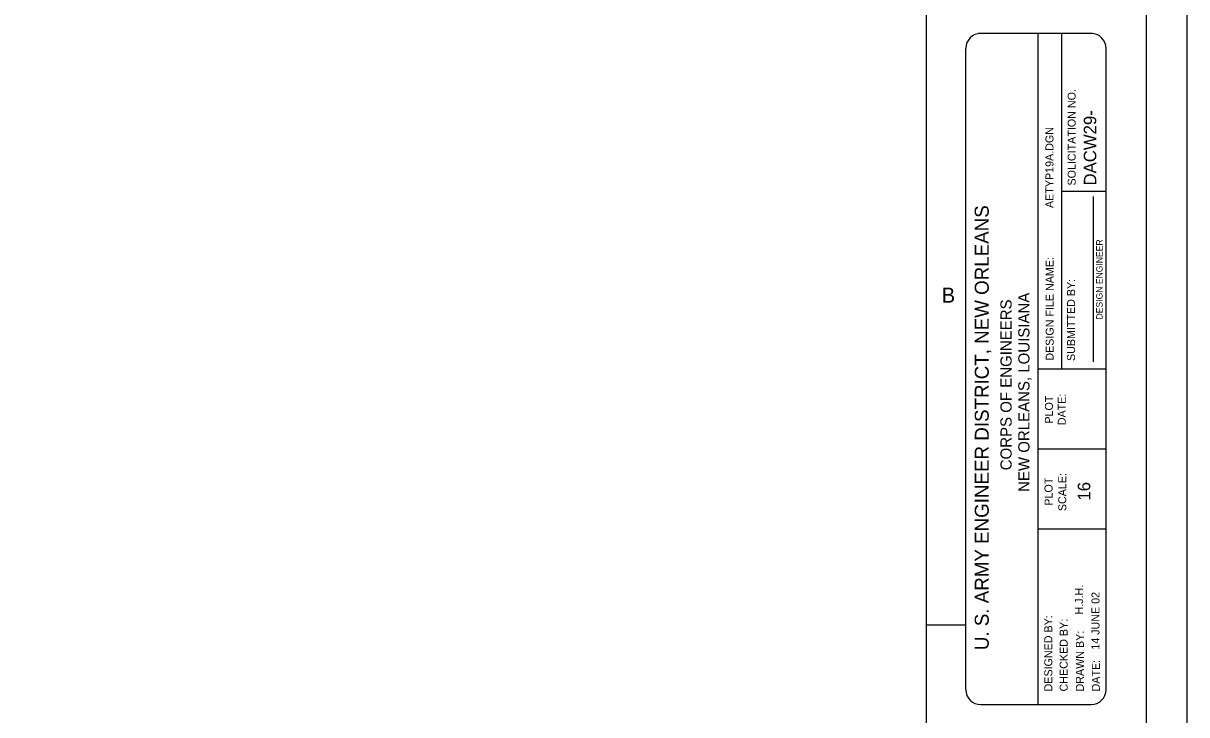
# Model space of a CAD drawing. Extents: x 22411.4 to 22495.4, y 22369.6 to 22415.
# Drawn here: x 22476.01 to 22495.39, y 22379.79 to 22391.29 of the extents above; entities that cross this region are included whole.
import ezdxf

# ---------------------------------------------------------------- set-up
doc = ezdxf.new("R2010")
doc.units = 0
for name, color, linetype in [('Level 1', 7, 'Continuous'), ('Level 10', 7, 'Continuous'), ('Level 2', 7, 'Continuous'), ('Level 7', 7, 'Continuous'), ('Level 9', 7, 'Continuous')]:
    doc.layers.add(name, color=color, linetype=linetype)

msp = doc.modelspace()

# ---------------------------------------------------------------- linework, layer by layer
at = {"layer": 'Level 1'}
for p, q in [((22493.822, 22391.125), (22491.918, 22391.125)), ((22492.91, 22391.125), (22492.91, 22379.957))]:
    msp.add_line(p, q, dxfattribs=at)
msp.add_lwpolyline([(22436.723, 22414.965), (22495.39, 22414.965), (22495.39, 22369.621), (22436.723, 22369.621)], close=True, dxfattribs=at)
for points in [[(22493.796, 22391.125), (22491.96, 22391.125)], [(22491.71, 22380.207), (22491.71, 22390.875)], [(22494.046, 22380.207), (22494.046, 22390.875)], [(22491.96, 22379.957), (22493.796, 22379.957)]]:
    msp.add_lwpolyline(points, dxfattribs=at)
for centre, start, end in [((22491.96, 22390.875), 90, 180), ((22493.796, 22390.875), 0, 90), ((22491.96, 22380.207), 180, 270), ((22493.796, 22380.207), 270, 0)]:
    msp.add_arc(centre, 0.25, start, end, dxfattribs=at)
at = {"layer": 'Level 10'}
msp.add_line((22491.054, 22381.285), (22491.71, 22381.285), dxfattribs=at)
at = {"layer": 'Level 2'}
for p, q in [((22493.303, 22391.125), (22493.303, 22385.541)), ((22494.046, 22388.496), (22493.303, 22388.496)), ((22493.838, 22385.662), (22493.838, 22388.411)), ((22494.046, 22385.541), (22492.91, 22385.541)), ((22494.046, 22384.208), (22492.91, 22384.208)), ((22494.046, 22382.875), (22492.91, 22382.875))]:
    msp.add_line(p, q, dxfattribs=at)
at = {"layer": 'Level 9'}
msp.add_line((22494.718, 22370.293), (22494.718, 22414.293), dxfattribs=at)
msp.add_lwpolyline([(22491.054, 22370.293), (22491.054, 22414.293)], dxfattribs=at)

# ---------------------------------------------------------------- texts
at = {"layer": 'Level 1'}
for s, height, p in [('SOLICITATION NO.', 0.13334, (22493.54, 22388.594)), ('AETYP19A.DGN', 0.13334, (22493.17, 22388.22)), ('U. S. ARMY ENGINEER DISTRICT, NEW ORLEANS', 0.23333, (22492.093, 22380.863)), ('DESIGN ENGINEER', 0.10665, (22493.988, 22386.366)), ('DESIGN FILE NAME:', 0.13334, (22493.174, 22385.68)), ('SUBMITTED BY:', 0.13334, (22493.53, 22385.674)), ('PLOT', 0.1333, (22493.162, 22384.633)), ('DATE:', 0.1333, (22493.375, 22384.606)), ('PLOT', 0.1333, (22493.155, 22383.267)), ('SCALE:', 0.1333, (22493.384, 22383.176)), ('H.J.H.', 0.1333, (22493.664, 22381.457)), ('14 JUNE 02', 0.1333, (22493.937, 22380.871)), ('DESIGNED BY:', 0.13334, (22493.151, 22380.176)), ('CHECKED BY:', 0.13334, (22493.407, 22380.176)), ('DRAWN BY:', 0.1333, (22493.677, 22380.176)), ('DATE:', 0.1333, (22493.943, 22380.176))]:
    msp.add_text(s, height=height, rotation=90, dxfattribs=at).set_placement(p)
msp.add_text('B', height=0.25, dxfattribs=at).set_placement((22491.31, 22386.645))
at = {"layer": 'Level 7'}
for s, height, p in [('DACW29-', 0.208, (22493.884, 22388.595)), ('NEW ORLEANS, LOUISIANA', 0.18667, (22492.771, 22383.496)), ('CORPS OF ENGINEERS', 0.18667, (22492.474, 22383.856)), ('16', 0.208, (22493.783, 22383.352))]:
    msp.add_text(s, height=height, rotation=90, dxfattribs=at).set_placement(p)

doc.saveas('drawing.dxf')
